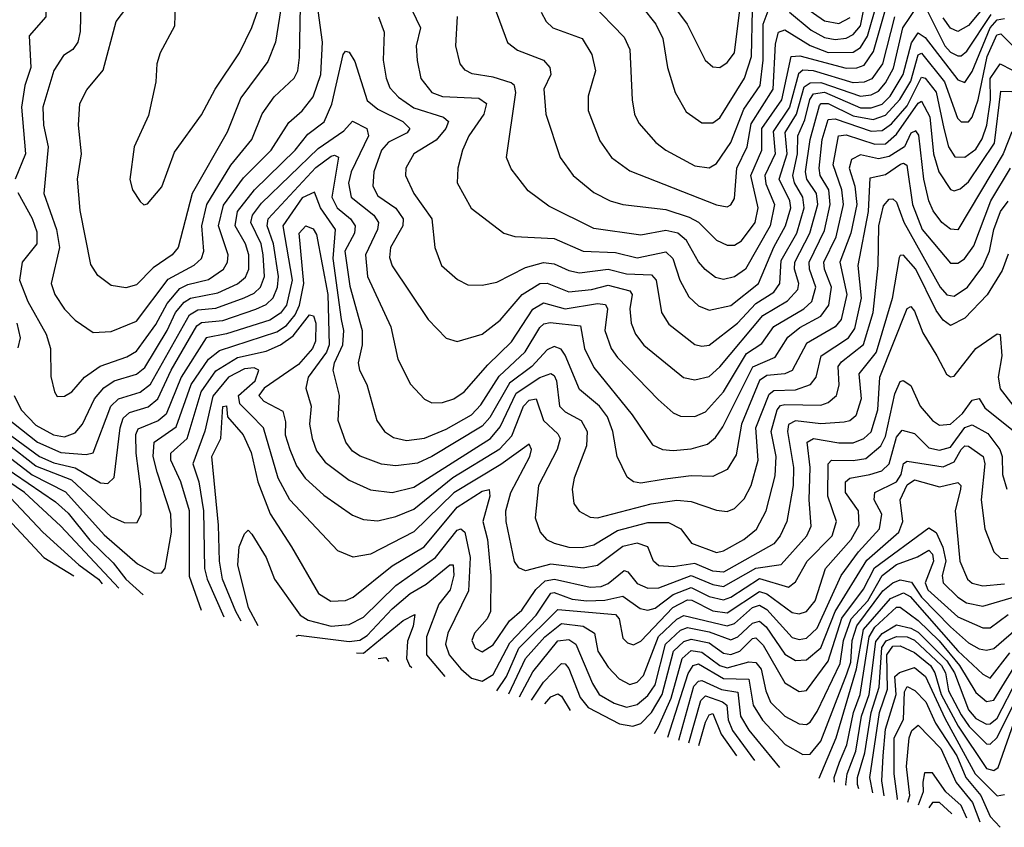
# Model space of a CAD drawing. Extents: x 1308313 to 1441400, y 959662 to 1036319.
# Tile 486 of 656: x 1392631 to 1395364, y 975576 to 977817. Entities that reach past the tile are written whole.
import ezdxf

# ---------------------------------------------------------------- set-up
doc = ezdxf.new("R2010")
doc.units = 0

msp = doc.modelspace()

# ---------------------------------------------------------------- linework, layer by layer
at = {"layer": '0CON10XD'}
for points in [[(1392626.3, 978355), (1392638.9, 978295), (1392665.8, 978225), (1392678.9, 978208.9), (1392730, 978185), (1392738.4, 978175), (1392710, 978125), (1392703.1, 978083.1), (1392705.7, 978045), (1392735.9, 977975), (1392704.2, 977925), (1392703.4, 977825), (1392657.2, 977772.8), (1392661.6, 977685), (1392644.9, 977635), (1392635.8, 977575), (1392647.1, 977445), (1392618, 977375)], [(1392800.3, 977865), (1392798.5, 977785), (1392792.1, 977755), (1392777.7, 977735), (1392752, 977718), (1392725, 977676.7), (1392694.8, 977575), (1392696.4, 977525), (1392709.8, 977465), (1392697.2, 977335), (1392733, 977235), (1392741, 977185), (1392718.4, 977085), (1392727.9, 977055), (1392755, 977013.8), (1392785, 976984), (1392835, 976949.7), (1392885, 976951.8), (1392955, 976980.6), (1393042.9, 977097.1), (1393115, 977136.6), (1393135, 977154.7), (1393141.7, 977175), (1393136.1, 977245), (1393150.5, 977305), (1393216.6, 977413.4), (1393274.9, 977485.1), (1393304, 977556), (1393336.9, 977603.1), (1393392.8, 977655), (1393402.5, 977675), (1393407.6, 977712.4), (1393414.2, 978045.8)], [(1392625, 977337.9), (1392665.4, 977265.4), (1392678.6, 977228.6), (1392678.6, 977195), (1392637.3, 977145), (1392630.4, 977095), (1392652.8, 977035), (1392704, 976945), (1392716.3, 976905), (1392717.3, 976827.3), (1392727.1, 976785), (1392735, 976772), (1392755, 976772.9), (1392775, 976784.6), (1392810.7, 976825), (1392854.2, 976855.8), (1392928.3, 976881.7), (1392955, 976897.4), (1393008.2, 976971.8), (1393040.4, 977029.6), (1393075, 977071.1), (1393097.5, 977082.5), (1393155, 977096.8), (1393196.4, 977125), (1393208, 977145), (1393209.5, 977165), (1393182.2, 977245), (1393196.9, 977303.1), (1393251.8, 977378.2), (1393329.2, 977455), (1393377.7, 977532.3), (1393415.1, 977564.9), (1393445, 977603.2), (1393466.4, 977665), (1393471.7, 977755), (1393450.8, 977905)], [(1394405, 977911.1), (1394483.9, 977805), (1394533.8, 977705), (1394555, 977686.4), (1394575, 977684.6), (1394595, 977698.2), (1394615.2, 977725), (1394630.1, 977845)], [(1393363.4, 977895), (1393341.3, 977755), (1393319.1, 977700.9), (1393245, 977600.4), (1393207.1, 977505), (1393109.7, 977335), (1393070.6, 977185), (1393053.7, 977165), (1393001.2, 977128.8), (1392955, 977081.8), (1392925, 977073.2), (1392885, 977079.6), (1392847.7, 977107.7), (1392828.4, 977138.4), (1392798.1, 977288.1), (1392791.4, 977375), (1392802.5, 977445), (1392794.1, 977525), (1392797.8, 977585), (1392817.2, 977622.8), (1392862.3, 977677.7), (1392898.1, 977811.9), (1392945.5, 977875)], [(1393062.2, 977862.3), (1393060.5, 977799.5), (1393020.5, 977725), (1393011.5, 977695), (1393008.9, 977645), (1392988.3, 977551.7), (1392948, 977465), (1392936.1, 977373.9), (1392944, 977345), (1392965, 977312.5), (1392975, 977303.3), (1392985, 977306.7), (1393025, 977353.8), (1393060.3, 977449.7), (1393135, 977553.1), (1393172.9, 977625), (1393240.9, 977725), (1393275, 977795.5), (1393303.3, 977875)], [(1394782.7, 977872.7), (1394865, 977814.6), (1394905, 977806.8), (1394936.3, 977823.7)], [(1395335, 977886.6), (1395265, 977801), (1395235, 977784.5), (1395215, 977794.1), (1395195, 977822.3)], [(1393719.4, 977845), (1393743.6, 977795), (1393731.7, 977745), (1393734.3, 977704.3), (1393744.1, 977654.1), (1393774.6, 977615), (1393805, 977603.9), (1393905, 977599.3), (1393926.4, 977585), (1393919.2, 977555), (1393877.7, 977495), (1393860.5, 977455), (1393846.7, 977405), (1393845.3, 977365), (1393884.3, 977294.3), (1393974.7, 977224.7), (1394005, 977215.3), (1394115, 977210.2), (1394195, 977175.2), (1394285, 977171.4), (1394345, 977156.5), (1394425, 977173.1), (1394444.2, 977155), (1394463.8, 977095), (1394488.6, 977048.6), (1394515, 977023.2), (1394545, 977011.3), (1394605, 977024.2), (1394682.1, 977085), (1394724.1, 977185.9), (1394756.6, 977245), (1394771.3, 977295), (1394769.1, 977315), (1394739.8, 977375), (1394761.5, 977445), (1394756, 977504), (1394787.8, 977555), (1394809, 977631), (1394825, 977642.2), (1394855, 977642.6), (1394965, 977605.4), (1394995, 977608.9), (1395015, 977618.9), (1395035, 977642.2), (1395056.9, 977683.1), (1395082.4, 977795), (1395125, 977857.3)], [(1393946.8, 977856.8), (1393985, 977754.5), (1394012.7, 977732.7), (1394085, 977705.2), (1394102.5, 977685), (1394105.3, 977665), (1394086.3, 977625), (1394091.6, 977555), (1394131.5, 977435), (1394167.7, 977385), (1394225, 977337.6), (1394270, 977315), (1394305, 977304.8), (1394425, 977291), (1394489.7, 977269.7), (1394515.1, 977255.1), (1394565, 977205.3), (1394595, 977192), (1394615, 977191.6), (1394635, 977203.5), (1394673, 977255), (1394681.5, 977295), (1394660.7, 977385), (1394691.3, 977455), (1394690.8, 977515), (1394747.2, 977595), (1394772.8, 977715), (1394796.8, 977716.8), (1394925, 977683.2), (1394955, 977683.4), (1394975, 977691.5), (1395001.3, 977728.7), (1395034.4, 977845.6)], [(1394078.3, 977838.3), (1394092.6, 977812.6), (1394111.1, 977795), (1394192.7, 977765), (1394219.5, 977720.5), (1394229.5, 977675), (1394208.9, 977605), (1394208.7, 977565), (1394241.4, 977481.4), (1394273.8, 977435), (1394325, 977398.1), (1394565, 977303.9), (1394595, 977298.5), (1394605, 977303.3), (1394615, 977320.8), (1394621.5, 977405), (1394650.7, 977465), (1394661.4, 977528.6), (1394722.4, 977625), (1394729.5, 977750.5), (1394737.6, 977782.4), (1394755, 977789.5), (1394825, 977745.7), (1394875, 977726.2), (1394945, 977726.8), (1394965, 977740), (1394985, 977772), (1395011.2, 977865)], [(1394215.3, 977865), (1394308.8, 977768.8), (1394324.7, 977735), (1394331.1, 977595), (1394338.1, 977555), (1394349.8, 977529.8), (1394396.8, 977476.8), (1394425, 977455.3), (1394505, 977412.1), (1394545, 977405.9), (1394565, 977418), (1394605, 977476.2), (1394641.3, 977568.7), (1394686.4, 977635), (1394694.6, 977705), (1394695.1, 977804.9), (1394708.5, 977841.5)], [(1394357.4, 977855), (1394396.5, 977805), (1394416.2, 977765), (1394429, 977685), (1394450.4, 977615), (1394481.3, 977561.3), (1394525, 977531.5), (1394555, 977530.7), (1394575, 977544.7), (1394643.2, 977655), (1394662.4, 977715), (1394665.3, 977845)], [(1394767.9, 977837.8), (1394828.3, 977788.3), (1394865, 977768.3), (1394895, 977762.8), (1394925, 977766.2), (1394945, 977776.4), (1394965, 977800.2), (1394978.3, 977865)], [(1395145, 977853.8), (1395198.9, 977745), (1395215, 977727), (1395235, 977716.8), (1395245, 977717), (1395260.3, 977729.7), (1395328.4, 977831.6)], [(1393627.2, 977825), (1393642.7, 977782.7), (1393639.6, 977705), (1393647.7, 977655), (1393658.5, 977628.5), (1393682.4, 977602.4), (1393725, 977572.7), (1393807.3, 977547.3), (1393820.8, 977535), (1393813.5, 977515), (1393787.1, 977482.9), (1393724.6, 977445), (1393703.2, 977405), (1393701.5, 977385), (1393725.3, 977335), (1393774.7, 977265), (1393783.6, 977185), (1393801.5, 977135), (1393846.4, 977096.4), (1393875, 977081.5), (1393915, 977080.7), (1393955, 977088.7), (1394035, 977130.2), (1394085, 977143.7), (1394115, 977140.3), (1394155, 977121), (1394185, 977114.5), (1394265, 977124.7), (1394315, 977112.3), (1394385, 977109.2), (1394397.7, 977095), (1394412.9, 977005), (1394432.7, 976972.7), (1394505, 976915.9), (1394525, 976911.2), (1394545, 976914.7), (1394623.8, 976975), (1394675, 977030.2), (1394725, 977061.7), (1394740.8, 977085), (1394745, 977149.4), (1394788, 977225), (1394808.5, 977295), (1394805.1, 977325), (1394781.8, 977365), (1394777.7, 977385), (1394790.7, 977445), (1394791.6, 977495), (1394810.8, 977539.2), (1394824.4, 977595.6), (1394835, 977611.3), (1394865, 977616.3), (1394965, 977573.1), (1394995, 977572.7), (1395025, 977583.4), (1395047.5, 977605), (1395083.4, 977665), (1395107, 977753), (1395125, 977780.5), (1395145, 977768.3), (1395235, 977650.4), (1395255, 977642.6), (1395275, 977673.3), (1395325, 977795), (1395345, 977817.2), (1395365, 977821)], [(1395059.5, 977825), (1395026.5, 977695), (1394996.5, 977653.5), (1394975, 977643.6), (1394945, 977642.4), (1394834.7, 977675), (1394805, 977676.9), (1394793.3, 977666.7), (1394768.2, 977575), (1394722.9, 977507.1), (1394728.7, 977445), (1394699.8, 977385), (1394702.3, 977362.3), (1394726.7, 977305), (1394714.3, 977245), (1394645.6, 977125), (1394615, 977104.3), (1394585, 977096.6), (1394562.2, 977102.2), (1394533.8, 977123.8), (1394515, 977145.9), (1394482.4, 977205), (1394457.8, 977225), (1394425, 977232.5), (1394355, 977219.3), (1394225, 977238.4), (1394099.5, 977299.5), (1394042.6, 977342.6), (1393995, 977403.1), (1393981.8, 977435), (1394008.1, 977615), (1394004.8, 977634.8), (1393995, 977642.2), (1393945, 977658.1), (1393887, 977667), (1393867.3, 977677.3), (1393854, 977695), (1393841.6, 977745), (1393846.6, 977826.6)], [(1392615.2, 976775), (1392634.8, 976735), (1392675, 976692.1), (1392724.1, 976665), (1392755, 976659.7), (1392785, 976670.7), (1392805, 976694.7), (1392838.3, 976765), (1392863.9, 976796.1), (1392893.3, 976815), (1392955, 976833.7), (1392977.7, 976852.3), (1393039.9, 976955), (1393063.2, 977005), (1393086.8, 977033.2), (1393105.2, 977044.8), (1393180.8, 977059.2), (1393235.4, 977084.6), (1393257.1, 977102.9), (1393266.4, 977125), (1393266.9, 977165), (1393257.8, 977195), (1393228.6, 977245), (1393235.6, 977285), (1393282.6, 977345), (1393395.8, 977455), (1393430.7, 977499.3), (1393476.1, 977533.9), (1393497.4, 977582.6), (1393528.8, 977721.2), (1393535, 977729.6), (1393545, 977727.5), (1393561.4, 977701.4), (1393595, 977593.5), (1393625, 977569.4), (1393694.7, 977535), (1393713.5, 977515), (1393706.4, 977503.6), (1393655, 977477.1), (1393635.5, 977455), (1393613.6, 977395), (1393611, 977355), (1393625, 977328.4), (1393674.7, 977294.7), (1393695.2, 977265), (1393694, 977245), (1393659.8, 977185), (1393657.5, 977157.5), (1393664.8, 977134.8), (1393764.6, 976985), (1393815, 976933.5), (1393845, 976924.6), (1393915, 976944.8), (1393965, 976983.2), (1394025.6, 977055), (1394075, 977085.7), (1394095, 977086.7), (1394155, 977062), (1394218.3, 977068.3), (1394265, 977081.1), (1394324.9, 977064.9), (1394331.5, 977055), (1394324.8, 977015), (1394328.5, 976975), (1394340.8, 976945), (1394364, 976914), (1394474.1, 976824.1), (1394505, 976818.3), (1394545, 976827.6), (1394575, 976854.1), (1394693.9, 976996.1), (1394762.4, 977037.6), (1394791.2, 977068.8), (1394794.1, 977085), (1394781.8, 977125), (1394782.7, 977145), (1394824.9, 977225), (1394846.5, 977305), (1394843, 977335), (1394816.1, 977375), (1394812.5, 977395), (1394825.4, 977485), (1394850.9, 977579.1), (1394856.2, 977585), (1394875, 977585.2), (1394945, 977550.3), (1395000, 977540), (1395035, 977552.7), (1395074.5, 977595.5), (1395105, 977646.6), (1395125, 977720), (1395135, 977724.3), (1395198, 977645), (1395234.1, 977544.1), (1395245, 977534.2), (1395265, 977534.2), (1395275, 977546.9), (1395291.7, 977595), (1395317.2, 977715), (1395343.4, 977775), (1395355, 977778.1), (1395405, 977727.7)], [(1392591.2, 976715), (1392679.8, 976645), (1392745, 976616.8), (1392815, 976610.5), (1392835, 976615.3), (1392883.7, 976745), (1392904.6, 976765.4), (1392965, 976784.1), (1392993.7, 976806.3), (1393101.8, 976998.2), (1393125, 977012.5), (1393175, 977017.1), (1393254.1, 977045.9), (1393281.3, 977058.7), (1393299.1, 977075), (1393310.5, 977105), (1393307, 977165), (1393300.6, 977195), (1393272.3, 977255), (1393277.4, 977275), (1393302.2, 977307.8), (1393459.7, 977460.3), (1393530.6, 977509.4), (1393554.2, 977535.8), (1393594.6, 977515), (1393599.4, 977495), (1393551.2, 977395), (1393543.7, 977363.7), (1393550.5, 977325), (1393613.7, 977275), (1393626.7, 977255), (1393624.5, 977235), (1393591.2, 977165), (1393596.7, 977105), (1393660.8, 976965), (1393680.3, 976875), (1393715.8, 976805.8), (1393755, 976764.4), (1393775, 976754.6), (1393805, 976755.3), (1393835.6, 976765), (1393865, 976784.7), (1393930, 976860), (1393996.2, 976923.8), (1394055, 977014.4), (1394085, 977032), (1394145, 977015.1), (1394235, 977029.5), (1394257.5, 977027.5), (1394263.1, 977015), (1394255.5, 976955), (1394272.6, 976905), (1394290.1, 976880.1), (1394403.5, 976763.5), (1394445, 976726.7), (1394465, 976717.5), (1394505, 976716.1), (1394535, 976729.1), (1394585, 976784.8), (1394648.8, 976891.2), (1394690.8, 976919.2), (1394725, 976966.3), (1394807.5, 977015), (1394829.7, 977035), (1394841.3, 977075), (1394823.4, 977125), (1394822.8, 977145), (1394865, 977232.1), (1394881.2, 977305), (1394877.6, 977345), (1394853.6, 977385), (1394850.1, 977405), (1394858.6, 977485), (1394875, 977540.4), (1394895, 977542.3), (1394995, 977507.8), (1395025, 977510), (1395051.2, 977528.8), (1395095, 977578.6), (1395135, 977658.2), (1395145, 977655.2), (1395175, 977616.3), (1395196.2, 977515), (1395209.7, 977465), (1395226.9, 977436.9), (1395255, 977435.6), (1395285, 977458.4), (1395303.3, 977486.7), (1395315.8, 977525), (1395326.5, 977595), (1395325.5, 977654.5), (1395352.9, 977695), (1395385, 977678.4)], [(1392562.6, 976695), (1392685.1, 976605.1), (1392725, 976588.1), (1392785, 976574.1), (1392855, 976532.7), (1392875, 976530.3), (1392892.8, 976547.2), (1392909.3, 976685), (1392917.9, 976712.1), (1392935, 976727.8), (1392987.3, 976742.7), (1393014.3, 976765.7), (1393051.6, 976845), (1393122.3, 976967.7), (1393135, 976977), (1393195, 976982.5), (1393286.2, 977013.8), (1393315, 977027), (1393334.6, 977045.4), (1393346.3, 977075), (1393349.5, 977105), (1393334.9, 977195), (1393318, 977245), (1393320.2, 977265), (1393453.1, 977406.9), (1393495, 977438.3), (1393505, 977441.7), (1393515.8, 977435.8), (1393496.9, 977325), (1393512.4, 977295), (1393549, 977265), (1393562.1, 977245), (1393559.9, 977225), (1393533.3, 977175), (1393547.5, 977077.5), (1393581.1, 976955), (1393581.7, 976915), (1393570.5, 976865), (1393573.8, 976845), (1393594.3, 976805), (1393622, 976705), (1393643.8, 976675), (1393668.2, 976658.2), (1393705, 976650), (1393755, 976656.5), (1393815, 976680.8), (1393885, 976720.6), (1393911.4, 976748.6), (1393961.5, 976828.5), (1394034.2, 976895.9), (1394075, 976963.6), (1394086.3, 976973.7), (1394103.1, 976976.9), (1394187.9, 976967.9), (1394198.7, 976905), (1394225, 976852.2), (1394331.1, 976721.1), (1394388.1, 976638.1), (1394415, 976625.2), (1394445, 976622.4), (1394495, 976626.4), (1394540.2, 976639.8), (1394562.4, 976657.6), (1394582.8, 976687.2), (1394665.9, 976854.1), (1394728.6, 976881.4), (1394763.6, 976936.4), (1394796.6, 976963.4), (1394854.9, 976995.1), (1394877.1, 977025), (1394884.7, 977075), (1394865.1, 977125), (1394863.6, 977145), (1394897.8, 977215), (1394917.6, 977305), (1394913.6, 977345), (1394888.9, 977415), (1394904.5, 977495.5), (1394925, 977497.5), (1395005, 977471.8), (1395035, 977473.2), (1395065, 977500), (1395125, 977585.6), (1395135, 977591.1), (1395157.6, 977547.6), (1395168.2, 977445), (1395183, 977395), (1395215, 977346.1), (1395225, 977342.4), (1395242.2, 977347.8), (1395265, 977367.3), (1395337.7, 977475), (1395355, 977619.4), (1395385, 977618.2)], [(1395385, 977506), (1395361.7, 977445), (1395235, 977233.8), (1395215, 977235.8), (1395191.4, 977255), (1395166.8, 977286.8), (1395155.1, 977315.1), (1395141.3, 977375), (1395127.1, 977497.1), (1395119.2, 977509.2), (1395105, 977502.8), (1395087.2, 977465), (1395045, 977437.4), (1395015, 977431.6), (1394965, 977442.8), (1394940.2, 977429.8), (1394933.5, 977405), (1394949.2, 977355), (1394955.4, 977305), (1394938.7, 977225), (1394908, 977145), (1394927.2, 977055), (1394911.1, 976985), (1394894.8, 976965), (1394815, 976918.5), (1394775, 976844.4), (1394755, 976834.6), (1394705, 976830), (1394685, 976815.9), (1394635.2, 976695.2), (1394620.4, 976609.6), (1394595, 976569.4), (1394555, 976550.2), (1394495, 976551.9), (1394422.7, 976542.7), (1394355, 976531.3), (1394334.8, 976534.8), (1394317.7, 976547.7), (1394289.7, 976605), (1394277.8, 976675), (1394263, 976715), (1394240.6, 976745), (1394185, 976790.9), (1394145, 976886.6), (1394133.6, 976903.6), (1394115, 976911), (1394095, 976901.1), (1394052.6, 976855), (1393990.9, 976809.1), (1393936.2, 976713.8), (1393915, 976689.7), (1393775, 976604.9), (1393735, 976586.4), (1393675, 976579.8), (1393635, 976584.4), (1393575.8, 976605.8), (1393555, 976619.7), (1393535.8, 976645), (1393515.2, 976705), (1393518.9, 976775), (1393501.4, 976845), (1393504.3, 976865), (1393528.2, 976915), (1393530.3, 976955), (1393524.5, 976985), (1393500.9, 977155), (1393507.2, 977235), (1393465.4, 977295), (1393448.7, 977338.7), (1393415, 977323.2), (1393361.3, 977245), (1393387.1, 977095), (1393371.3, 977025), (1393355, 977002.6), (1393325, 976983.8), (1393205, 976946.1), (1393148.6, 976935), (1393079.1, 976825), (1393037.2, 976722.8), (1393015.4, 976704.6), (1392958.4, 976681.6), (1392952.5, 976665), (1392953, 976615), (1392966.1, 976515), (1392966.8, 976443.2), (1392955, 976420.5), (1392921.3, 976421.3), (1392885, 976438.3), (1392775, 976539.5), (1392675, 976578.2), (1392595, 976641)], [(1392585, 976616.4), (1392665, 976554.2), (1392757.4, 976507.4), (1392865, 976387.7), (1392957.7, 976307.7), (1393005, 976281.3), (1393025, 976282.9), (1393034.8, 976295.2), (1393052.4, 976395), (1393050, 976445), (1393012.1, 976562.1), (1393001.1, 976605), (1393003.8, 976645), (1393065, 976687.3), (1393106.4, 976805), (1393155, 976875.7), (1393185, 976899.2), (1393345, 976951.2), (1393371.2, 976968.8), (1393395, 976998.5), (1393407.3, 977025), (1393419.1, 977085), (1393407, 977225), (1393425, 977245.7), (1393445, 977237.3), (1393455, 977221.1), (1393485.7, 977055), (1393489.9, 976915), (1393482, 976895), (1393431.2, 976825), (1393424.7, 976795), (1393440.2, 976745), (1393435.6, 976695), (1393442.2, 976655), (1393455, 976620.8), (1393479.2, 976589.2), (1393545, 976539.8), (1393605, 976513.1), (1393665, 976505.2), (1393725, 976520.6), (1393938.1, 976655), (1393965, 976687.2), (1394009.4, 976780.6), (1394075, 976824.4), (1394105, 976835.2), (1394115, 976830), (1394121.3, 976815), (1394129, 976745), (1394145, 976728.8), (1394189.2, 976705), (1394206.3, 976675), (1394204, 976635), (1394170, 976545), (1394164.5, 976515), (1394169.1, 976475), (1394183.8, 976453.8), (1394215, 976437.2), (1394235, 976435.2), (1394383.8, 976473.9), (1394455, 976484.2), (1394495, 976480.4), (1394565, 976456.2), (1394595, 976452.9), (1394615, 976461.1), (1394642, 976488), (1394661.5, 976525), (1394681, 976595), (1394674.7, 976685), (1394711.5, 976778.5), (1394725, 976788.8), (1394785, 976789.9), (1394826.8, 976805), (1394841.9, 976825), (1394855.8, 976885), (1394931.5, 976935), (1394949.7, 976960.3), (1394967.5, 977045), (1394959.1, 977135), (1394987.8, 977285), (1394991.9, 977378.1), (1395035, 977388), (1395076, 977416), (1395085, 977419), (1395093.8, 977413.8), (1395109.7, 977305), (1395136.4, 977235), (1395215, 977141.9), (1395235, 977141.4), (1395253.9, 977153.9), (1395279.9, 977190.1), (1395327.2, 977315), (1395381.7, 977405)], [(1393135, 976177.8), (1393102.4, 976272.4), (1393102.1, 976455), (1393078.3, 976535), (1393050.5, 976595), (1393050.3, 976615), (1393095.6, 976655), (1393134.5, 976785), (1393175, 976843.1), (1393235, 976879.6), (1393315, 976897.9), (1393355.1, 976914.9), (1393389.6, 976940.4), (1393435, 976998.3), (1393445.9, 976995.9), (1393453, 976975), (1393451.5, 976925), (1393443.8, 976905), (1393405, 976860.4), (1393309.5, 976795), (1393294.4, 976775), (1393308.7, 976758.7), (1393361, 976731), (1393368.6, 976701.4), (1393367.9, 976665), (1393380.3, 976625), (1393399.4, 976579.4), (1393422.9, 976545), (1393475, 976497.7), (1393555, 976442.1), (1393585, 976430.8), (1393625, 976426.8), (1393675, 976438.4), (1393725, 976459.1), (1393833.1, 976546.9), (1393963.7, 976626.3), (1393996.9, 976663.1), (1394029.1, 976745), (1394045, 976761.6), (1394065, 976765.7), (1394085.2, 976705), (1394125, 976668.4), (1394131.6, 976655), (1394123.2, 976625), (1394070.9, 976525), (1394062.2, 976435), (1394075.3, 976395), (1394093.6, 976375), (1394115, 976365.2), (1394155, 976354.1), (1394192.5, 976352.5), (1394225, 976360), (1394290.4, 976399.6), (1394375, 976421.8), (1394432.2, 976422.2), (1394466.7, 976405), (1394495.5, 976365), (1394565, 976339), (1394585, 976343.7), (1394641.2, 976375), (1394676.3, 976403.7), (1394703.5, 976455), (1394728.6, 976551.4), (1394731, 976605), (1394716.7, 976675), (1394733.8, 976735), (1394743.5, 976746.5), (1394755, 976749.2), (1394855, 976747.7), (1394875.3, 976755), (1394898.1, 976775), (1394906.4, 976803.6), (1394903.3, 976855), (1394912, 976868), (1394973.8, 976916.2), (1395000.3, 977005), (1395014.6, 977135.4), (1395016, 977245), (1395029.5, 977300.5), (1395045, 977319.6), (1395055, 977320.5), (1395065, 977310.8), (1395085.2, 977255.2), (1395186.1, 977075), (1395205, 977054), (1395225, 977049.8), (1395261.9, 977075), (1395305, 977132.9), (1395323.5, 977175), (1395335.3, 977235), (1395353.7, 977285), (1395375, 977313.5)], [(1395375, 977166.9), (1395358.9, 977121.1), (1395316.5, 977053.5), (1395255, 976988.7), (1395215, 976969.2), (1395195, 976983.8), (1395175, 977010.6), (1395118.4, 977125), (1395085, 977163.5), (1395075, 977163.1), (1395072.6, 977157.4), (1395053.4, 977043.4), (1395008.4, 976895), (1394960.6, 976835), (1394967.2, 976765), (1394951.9, 976718.1), (1394935.6, 976704.4), (1394919.7, 976700.3), (1394855, 976696.3), (1394785, 976704.6), (1394765.6, 976694.4), (1394762.4, 976675), (1394779.2, 976575), (1394778, 976525), (1394760.5, 976425), (1394742.3, 976385), (1394725, 976362.9), (1394585, 976284.3), (1394555, 976287.5), (1394505, 976308.8), (1394445, 976299), (1394405, 976302.1), (1394390.8, 976315), (1394374.4, 976354.4), (1394345, 976365.1), (1394305, 976355.5), (1394235, 976302.9), (1394195.1, 976295.1), (1394105, 976306.2), (1394035, 976287.9), (1394016.1, 976296.1), (1394004.2, 976314.2), (1393980.9, 976425), (1393980.2, 976455), (1393994.2, 976505), (1394047.2, 976605), (1394051.9, 976625), (1394045, 976639.6), (1393966.9, 976583.1), (1393835.6, 976504.4), (1393725, 976396.5), (1393605, 976334.3), (1393556.2, 976326.2), (1393513.8, 976343.8), (1393381, 976485), (1393348.3, 976545), (1393307.2, 976685), (1393271.8, 976721.8), (1393241.9, 976751.9), (1393237.7, 976775), (1393284.6, 976815), (1393294.8, 976845), (1393281.8, 976851.8), (1393255, 976848.9), (1393210.1, 976825), (1393167.2, 976772.8), (1393144.5, 976675.5), (1393111.7, 976585), (1393128.2, 976535), (1393141.2, 976455), (1393144, 976295), (1393150.7, 976265), (1393197.6, 976160.9)], [(1393245.2, 976148), (1393230.5, 976175), (1393194, 976265), (1393185.4, 976314.6), (1393183, 976415), (1393164.1, 976605), (1393188.8, 976655), (1393194.5, 976744.5), (1393205, 976745.6), (1393207.8, 976715), (1393251.3, 976665), (1393273.4, 976616.6), (1393291.9, 976535), (1393326.5, 976446.5), (1393385, 976354.6), (1393460.4, 976225), (1393494.1, 976204.1), (1393535, 976206.1), (1393556.5, 976215), (1393665, 976301.8), (1393754, 976355), (1393845, 976464.3), (1393915, 976509), (1393933.8, 976513.8), (1393935.6, 976495.6), (1393916.8, 976425), (1393929.6, 976375), (1393938.8, 976275), (1393938, 976175), (1393928.9, 976155), (1393893.6, 976115), (1393885.8, 976095), (1393895, 976073.2), (1393915, 976063.2), (1393945, 976083), (1393990.5, 976149.5), (1394025, 976179.4), (1394063.8, 976236.2), (1394089.7, 976260.3), (1394115.1, 976265.1), (1394215, 976242.7), (1394245, 976244.2), (1394265, 976252.9), (1394309.1, 976289.1), (1394319.5, 976285), (1394345, 976252.8), (1394375, 976240.2), (1394405, 976240.7), (1394495, 976274.8), (1394555, 976250.2), (1394585, 976244.9), (1394675, 976295.7), (1394745, 976305.2), (1394815.9, 976385), (1394828.1, 976411.9), (1394822.3, 976485), (1394825.3, 976575), (1394816.9, 976645), (1394835, 976655.4), (1394905, 976642.8), (1394945, 976643.2), (1394974.2, 976655), (1394995, 976674), (1395013.4, 976735), (1395019.2, 976825), (1395095, 977016.2), (1395105, 977021.2), (1395115, 977008.9), (1395138.4, 976948.4), (1395177.4, 976885), (1395204, 976834), (1395215, 976826.4), (1395225, 976827.9), (1395285, 976905.4), (1395345, 976945.4), (1395353.4, 976943.4), (1395357.2, 976885), (1395347.1, 976825), (1395353, 976793), (1395387.9, 976747.9)], [(1392622.5, 976975), (1392632.3, 976935), (1392625, 976906.4)], [(1393292.8, 976135.1), (1393266.2, 976185), (1393236.4, 976305), (1393240.4, 976355), (1393255, 976390.8), (1393265, 976401.2), (1393275, 976390), (1393314.7, 976325), (1393338.3, 976265), (1393409, 976165), (1393431.5, 976151.5), (1393495, 976134.5), (1393545, 976139.4), (1393585, 976159.3), (1393675, 976247.8), (1393785, 976324.9), (1393845, 976401.2), (1393855, 976404.3), (1393866.9, 976395), (1393881.6, 976325), (1393877, 976233), (1393819, 976115), (1393813.1, 976085), (1393823.4, 976055), (1393855, 976016.3), (1393885, 975990.5), (1393915, 975982.2), (1393945, 976000.7), (1393991.7, 976088.2), (1394064.5, 976165), (1394105, 976225.8), (1394115, 976227.8), (1394165, 976209.2), (1394205, 976204.6), (1394255, 976206.4), (1394305, 976217.7), (1394353.2, 976183.2), (1394375, 976178.5), (1394395, 976184.9), (1394445, 976222.2), (1394495, 976242.2), (1394545, 976217.1), (1394585, 976208), (1394605, 976214.9), (1394685, 976266.6), (1394765, 976242.8), (1394785, 976257.1), (1394817.2, 976315), (1394886.8, 976385), (1394899, 976425), (1394874.1, 976495), (1394875.4, 976584.6), (1394885, 976595.2), (1394945, 976593.8), (1394979.8, 976600.2), (1395022.1, 976635), (1395035, 976660.9), (1395060.4, 976779.6), (1395075, 976813.8), (1395083.4, 976816.6), (1395105, 976801.9), (1395130.4, 976745), (1395165, 976704.8), (1395185, 976692.7), (1395215, 976694.8), (1395248.6, 976725), (1395275, 976761.7), (1395295, 976766.5), (1395310.4, 976740.4), (1395403.9, 976665)], [(1393955.2, 975955.5), (1393982.2, 975995), (1394016.5, 976073.5), (1394125, 976181.2), (1394285, 976167.1), (1394294.8, 976155), (1394305, 976100.9), (1394317.9, 976087.9), (1394335, 976082.9), (1394355, 976092.5), (1394443.9, 976186.1), (1394485, 976207.7), (1394497, 976207), (1394555, 976177.3), (1394595, 976171.9), (1394685, 976230.5), (1394705, 976223.9), (1394775, 976172.4), (1394795, 976168.4), (1394815, 976174.8), (1394839.6, 976205), (1394867.9, 976295), (1394939.7, 976375), (1394961.9, 976415), (1394959.7, 976455), (1394923.5, 976505), (1394923.1, 976535), (1394935.6, 976545), (1394991.4, 976555), (1395024.7, 976565.3), (1395044.7, 976585.3), (1395065, 976659), (1395081.2, 976678.8), (1395115, 976669.5), (1395155, 976629), (1395185, 976622.5), (1395215, 976631.6), (1395255, 976685.4), (1395275, 976693.2), (1395319, 976669), (1395351.9, 976625), (1395358.4, 976605), (1395359.7, 976555), (1395371.3, 976515)], [(1392501.2, 976635), (1392729.8, 976479.8), (1392765, 976448.4), (1392825, 976373.3), (1392889.9, 976309.9), (1392925, 976265.1), (1392973.2, 976221.7)], [(1393988.5, 975946.4), (1394034.9, 976045), (1394088.4, 976105), (1394135, 976141.8), (1394195.5, 976134.5), (1394226.4, 976115), (1394235.5, 976065), (1394265, 976020.6), (1394295, 975988.8), (1394325, 975972.5), (1394345, 975979.2), (1394362.6, 975997.4), (1394404.3, 976105.7), (1394455, 976154.3), (1394475, 976164.3), (1394595, 976135.5), (1394615, 976141.8), (1394665, 976186.1), (1394685, 976193.2), (1394705, 976180.5), (1394775, 976103.2), (1394795, 976097.7), (1394815, 976101.6), (1394845, 976128.8), (1394911.9, 976275), (1394959.3, 976340.7), (1395018.1, 976405), (1395024.5, 976445), (1395003, 976485), (1395004.8, 976505), (1395065, 976535.4), (1395077.9, 976555), (1395084.3, 976585.7), (1395095, 976592.6), (1395195, 976576.2), (1395225, 976590.7), (1395244.9, 976624.9), (1395255, 976635.1), (1395265, 976634.3), (1395305.7, 976605), (1395310.2, 976585), (1395300.5, 976485), (1395310.8, 976405), (1395335, 976340.9), (1395353.5, 976323.5), (1395375, 976322.2)], [(1392905.9, 976239.9), (1392745, 976412.1), (1392643.5, 976505), (1392501.4, 976601.4)], [(1394018.4, 975938.3), (1394055, 976008.1), (1394125, 976094), (1394155, 976097.6), (1394174.7, 976084.7), (1394220.9, 975975), (1394240, 975945), (1394281.1, 975921.1), (1394315, 975910.2), (1394345, 975916.9), (1394375, 975942.2), (1394395, 975972), (1394423.9, 976085), (1394465, 976123.3), (1394485, 976130.5), (1394545, 976118.5), (1394605, 976096.7), (1394625, 976105.1), (1394665, 976142.6), (1394685, 976148.4), (1394703, 976133), (1394755, 976056.9), (1394785, 976038.9), (1394815, 976041.1), (1394855, 976074.8), (1394894.5, 976175.5), (1394982.7, 976317.3), (1395072, 976395), (1395082.4, 976425), (1395075.2, 976485), (1395095, 976526.3), (1395115, 976540.8), (1395185, 976520.7), (1395235, 976533.5), (1395243.5, 976525), (1395243.3, 976515), (1395227.8, 976455), (1395240.7, 976315), (1395262.1, 976265), (1395275, 976254.3), (1395305, 976246.8), (1395365, 976252.4)], [(1392605, 976490.8), (1392695, 976395.5), (1392795.1, 976305.1), (1392849.7, 976265), (1392860, 976252.4)], [(1392585, 976446.2), (1392697.8, 976325), (1392781.1, 976273.8)], [(1394051.8, 975929.3), (1394085, 975979.2), (1394135, 976031.4), (1394145, 976030), (1394155, 976016.7), (1394186.9, 975936.9), (1394208.7, 975908.7), (1394295.7, 975863.2), (1394333.3, 975856.7), (1394355, 975864.8), (1394385, 975895.1), (1394414.5, 975945), (1394446, 976065), (1394475, 976092.3), (1394495, 976098.3), (1394545, 976088), (1394585, 976059.6), (1394605, 976056.1), (1394630, 976065), (1394665, 976100.2), (1394675, 976102.4), (1394695, 976082.2), (1394755, 975977.1), (1394795, 975953.4), (1394815, 975955.7), (1394875, 976037.7), (1394913, 976157), (1394973.1, 976236.9), (1395004, 976296), (1395155, 976407.7), (1395175, 976394.6), (1395193.9, 976353.9), (1395202.5, 976315), (1395192.1, 976275), (1395194.9, 976255), (1395235, 976214.6), (1395259.6, 976199.6), (1395305, 976190.3), (1395415, 976222.7)], [(1394393.2, 975836.7), (1394404.3, 975855.7), (1394439.9, 975935), (1394469.7, 976045), (1394495, 976067.1), (1394525, 976062.8), (1394575, 976025.8), (1394595, 976019.3), (1394655, 976035.4), (1394675, 976033.5), (1394689.8, 976015), (1394702.3, 975955), (1394715, 975923.9), (1394755, 975884.5), (1394795, 975863.5), (1394815, 975861.7), (1394825, 975868.1), (1394845, 975897.7), (1394908.6, 976031.4), (1394918.1, 976095), (1394939.6, 976155), (1394985.1, 976204.9), (1395025, 976274.9), (1395065, 976305.4), (1395123.5, 976326.5), (1395154.9, 976345.1), (1395165, 976334.5), (1395167.9, 976315), (1395144.9, 976255.1), (1395151.9, 976235), (1395235, 976160.3), (1395305, 976130.2), (1395325, 976129.8), (1395375, 976167.2)], [(1393398, 976106.5), (1393405, 976109.2), (1393545, 976092.2), (1393575, 976095.9), (1393595, 976108.2), (1393665, 976182.7), (1393715, 976224.9), (1393759.3, 976250.7), (1393825, 976304.7), (1393834.6, 976304.6), (1393836.4, 976276.4), (1393825.5, 976235), (1393794.4, 976195.6), (1393760.5, 976105), (1393760.3, 976055), (1393811.3, 975994.5)], [(1394430.4, 975826.6), (1394487, 976003), (1394500.3, 976025), (1394515, 976029.8), (1394585, 975989.1), (1394655, 975987.7), (1394666.7, 975915), (1394693.4, 975873.4), (1394755.8, 975805.9), (1394805, 975778.6), (1394825, 975779.8), (1394855, 975815.2), (1394927.5, 976002.5), (1394938.1, 976035), (1394941.8, 976095), (1394954.7, 976135.3), (1395027.3, 976232.7), (1395055, 976255.1), (1395075, 976262.8), (1395107, 976257), (1395134.7, 976214.7), (1395215, 976132.5), (1395265, 976087.9), (1395295, 976072), (1395315, 976067.5), (1395335, 976072.9), (1395411.3, 976138.7)], [(1394850.7, 975712.7), (1394897.7, 975825), (1394953.7, 976016.3), (1394973.9, 976125), (1395048.6, 976211.4), (1395085, 976227.1), (1395103, 976217), (1395235, 976065.8), (1395305, 976001.3), (1395325, 975990), (1395379.9, 976060.1)], [(1394892.6, 975701.3), (1394892, 975715), (1394907.2, 975757.2), (1394927.3, 975805), (1394945.8, 975895), (1394964.4, 975945), (1394989.2, 976105), (1395005, 976131.5), (1395065, 976187.5), (1395075, 976187.6), (1395125, 976150.6), (1395184, 976094), (1395239.9, 976025), (1395285, 975950.7), (1395315, 975925.5), (1395335, 975929.3), (1395406.3, 976045)], [(1393566.1, 976061), (1393585, 976059.8), (1393695, 976150.5), (1393727.3, 976167.3), (1393723, 976135), (1393707.3, 976092.7), (1393704.4, 976045), (1393713.3, 976025), (1393719.1, 976019.5)], [(1394925.3, 975692.4), (1394924.6, 975695), (1394927.8, 975725), (1394952, 975788), (1394968.3, 975885), (1394988.9, 975945), (1395008.2, 976091.8), (1395025, 976113.8), (1395065, 976137.9), (1395105, 976128.6), (1395125, 976117.5), (1395205, 976037.9), (1395226.1, 976005), (1395265, 975902.4), (1395285, 975878.3), (1395315, 975862.8), (1395325, 975863.5), (1395345, 975879), (1395401.3, 975988.7)], [(1394960.8, 975682.8), (1394956.5, 975695), (1394956.9, 975715), (1394976.8, 975783.2), (1394994.8, 975895), (1395016.8, 975965), (1395024.1, 976075), (1395036.6, 976093.4), (1395065, 976106.2), (1395095, 976105.1), (1395115, 976095.8), (1395190.5, 976025), (1395201.6, 976005), (1395209.5, 975955), (1395245, 975888.9), (1395266.5, 975856.5), (1395315, 975808.5), (1395325, 975807.1), (1395345, 975825.7), (1395415, 975967.2)], [(1394999.8, 975672.2), (1394990.7, 975715), (1395018.3, 975895), (1395040.5, 975959.5), (1395038.6, 976055), (1395055, 976078.9), (1395075, 976079.7), (1395115, 976061.1), (1395159.8, 976025), (1395172, 976005), (1395189, 975945), (1395236.7, 975856.7), (1395315, 975739.5), (1395335, 975734.1), (1395347.4, 975742.6), (1395397.1, 975885)], [(1393625.8, 976044.8), (1393647.4, 976047.4), (1393655, 976036.9)], [(1395031.1, 975663.8), (1395024, 975705), (1395028.1, 975775), (1395035, 975848.8), (1395063.8, 975945), (1395060.7, 975995), (1395073.6, 976006.4), (1395115, 976019.4), (1395145.9, 975995), (1395198.9, 975878.9), (1395283.5, 975725), (1395345, 975663.5), (1395365, 975667.9)], [(1394460.9, 975818.4), (1394502.4, 975967.6), (1394515, 975982.3), (1394525, 975984), (1394578.9, 975958.9), (1394625, 975951), (1394632, 975885), (1394655, 975845.6), (1394740.4, 975742.6)], [(1395067.2, 975654), (1395067.5, 975655), (1395058.4, 975725), (1395058.4, 975825), (1395084.5, 975875.5), (1395087.4, 975952.6), (1395095, 975966.8), (1395116.1, 975956.1), (1395146.2, 975925), (1395173.1, 975865), (1395232.4, 975775), (1395257.9, 975715), (1395299.4, 975665), (1395325, 975606.3), (1395353.1, 975576.5)], [(1394089, 975919.2), (1394105, 975938.1), (1394125, 975946.7), (1394135, 975940), (1394158.7, 975900.3)], [(1394488.7, 975810.8), (1394522.1, 975927.9), (1394535, 975941.4), (1394582, 975925), (1394594.2, 975915), (1394597.4, 975875), (1394609.7, 975845), (1394670.8, 975761.5)], [(1394516, 975803.4), (1394535, 975868.4), (1394545, 975888.7), (1394555, 975892), (1394578, 975835), (1394620.8, 975775)], [(1395097, 975645.9), (1395102.1, 975665), (1395093.2, 975745), (1395100.5, 975825), (1395107.4, 975845), (1395125, 975859.7), (1395188, 975795), (1395230.4, 975700.4), (1395276.2, 975645), (1395296.8, 975591.7)], [(1395260.1, 975601.7), (1395245, 975637.3), (1395202.4, 975675), (1395165, 975727.5), (1395142.8, 975727.2), (1395138.6, 975701.4), (1395139.4, 975675), (1395125.2, 975638.2)], [(1395218.4, 975613), (1395217.4, 975615), (1395185, 975645.5), (1395165, 975645.1), (1395154.9, 975630.2)]]:
    msp.add_lwpolyline(points, dxfattribs=at)

doc.saveas('drawing.dxf')
